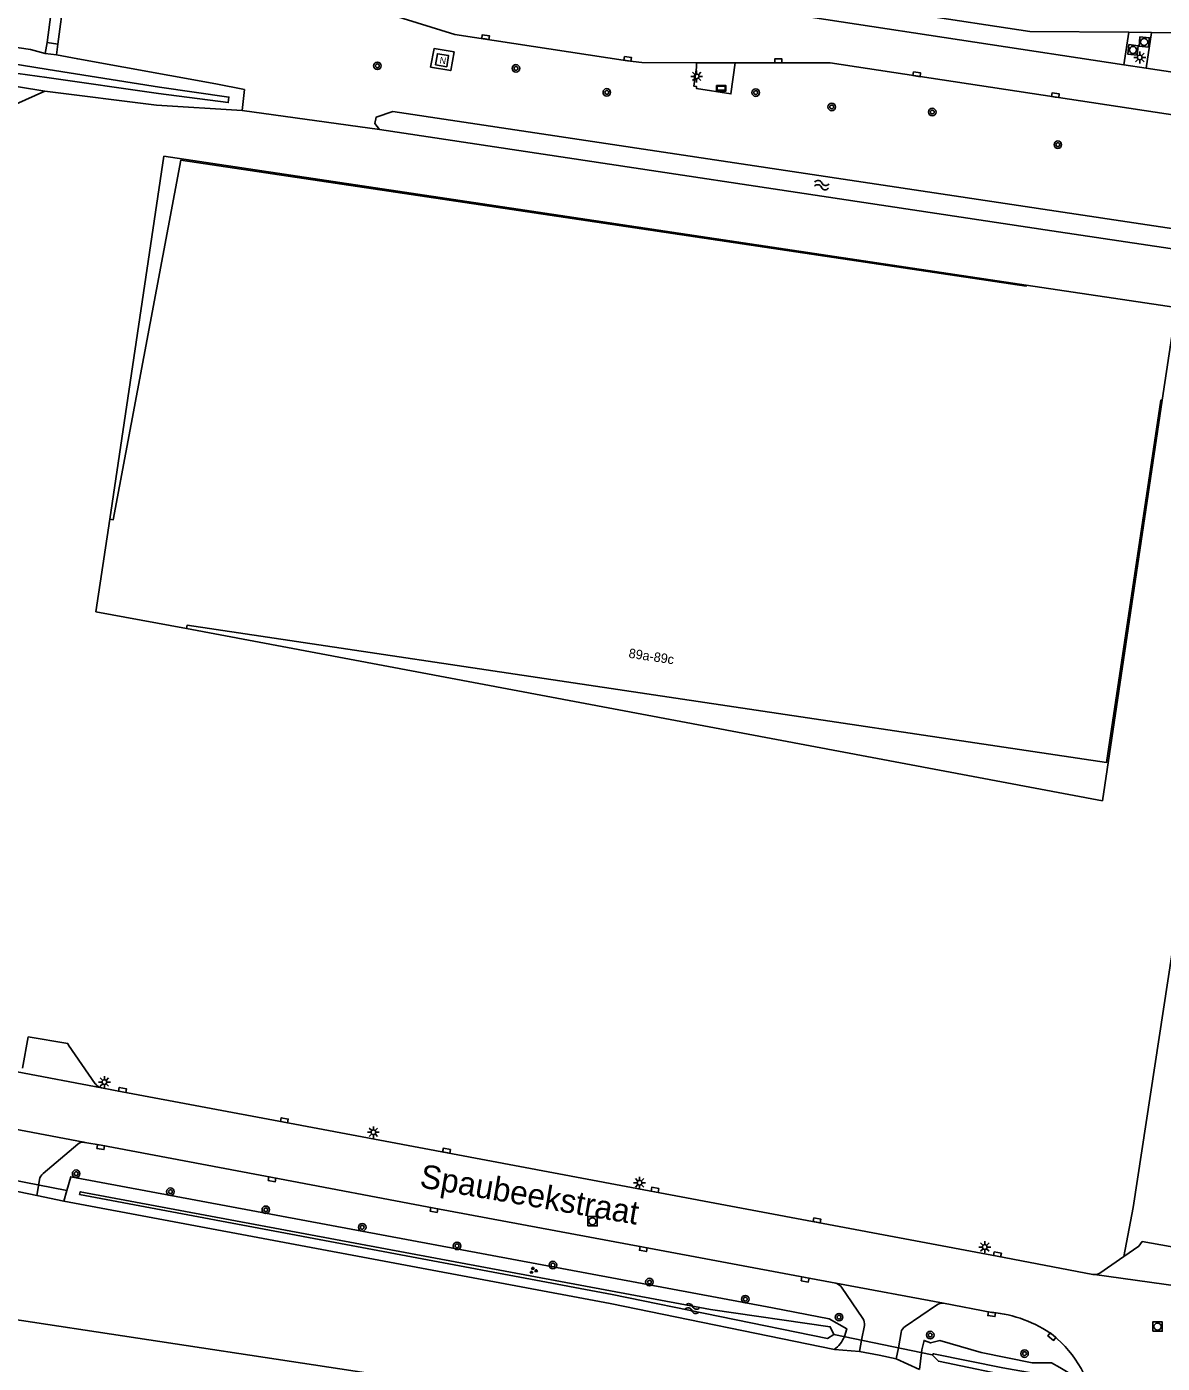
# Model space of a CAD drawing. Extents: x 124000 to 128010, y 398999 to 403000.
# Drawn here: x 126299.8 to 126420.2, y 399230.5 to 399372.3 of the extents above; entities that cross this region are included whole.
import ezdxf

# ---------------------------------------------------------------- set-up
doc = ezdxf.new("R2010")
doc.units = 0
for name, color, linetype in [('gg-anno-huisnummerreeks BGT', 7, 'Continuous'), ('gg-anno-openbare ruimte label', 7, 'Continuous'), ('gg-bbg-hoofdgebouw', 7, 'Continuous'), ('gg-bbg-onder overbouw', 7, 'Continuous'), ('gg-bbg-pand overbouw', 7, 'Continuous'), ('gg-knt-BGT kruinlijn', 7, 'Continuous'), ('gg-knt-bronhoudergrens', 7, 'Continuous'), ('gg-knt-verharding', 7, 'Continuous'), ('gg-kntw-bovenkant insteek waterloop', 7, 'Continuous'), ('gg-kntw-waterlijn', 7, 'Continuous'), ('gg-kwrk-duiker nz buis', 7, 'Continuous'), ('gg-kwrk-duiker nz vlak', 7, 'Continuous'), ('gg-kwrk-uitstroombak niveau min 01', 7, 'Continuous'), ('gt-grn-groengrens', 7, 'Continuous'), ('gt-grn-vlakafsluiter', 7, 'Continuous'), ('gt-grn-weggrens', 7, 'Continuous'), ('gt-symb-boom', 7, 'Continuous'), ('gt-symb-groenvak', 7, 'Continuous'), ('gt-symb-informatiebord', 7, 'Continuous'), ('gt-symb-kolk', 7, 'Continuous'), ('gt-symb-kolk center center', 7, 'Continuous'), ('gt-symb-lichtmast', 7, 'Continuous'), ('gt-symb-nortonput', 7, 'Continuous'), ('gt-symb-rioolschacht', 7, 'Continuous'), ('gt-symb-watersymbool', 7, 'Continuous')]:
    doc.layers.add(name, color=color, linetype=linetype)

# ---------------------------------------------------------------- blocks, each defined once
blk = doc.blocks.new('gt0-KOLK')
at = {"layer": 'gt-symb-kolk'}
blk.add_lwpolyline([(0, 0), (0.38, 0), (0.38, 0.4), (-0.38, 0.4), (-0.38, 0), (0, 0)], dxfattribs=at)
blk = doc.blocks.new('gt0-RS')
at = {"layer": 'gt-symb-rioolschacht'}
blk.add_lwpolyline([(-0.5, -0.5), (0.5, -0.5), (0.5, 0.5), (-0.5, 0.5)], close=True, dxfattribs=at)
blk.add_circle((0, 0), 0.375, dxfattribs=at)
blk = doc.blocks.new('gt0-LMAST')
at = {"layer": 'gt-symb-lichtmast'}
for p, q in [((-0.18, 0.17), (-0.45, 0.44)), ((-0.01, 0.25), (-0.01, 0.62)), ((0.17, 0.17), (0.44, 0.44)), ((-0.26, 0), (-0.63, 0)), ((-0.18, -0.18), (-0.45, -0.45)), ((-0.01, -0.25), (-0.01, -0.63)), ((0.44, -0.45), (0.17, -0.18)), ((0.24, 0), (0.62, 0))]:
    blk.add_line(p, q, dxfattribs=at)
blk.add_circle((-0.01, 0), 0.25, dxfattribs=at)
blk = doc.blocks.new('gt0-BOOM')
at = {"layer": 'gt-symb-boom'}
for radius in [0.4, 0.2]:
    blk.add_circle((0, 0), radius, dxfattribs=at)
blk = doc.blocks.new('gt0-NPUT')
at = {"layer": 'gt-symb-nortonput'}
blk.add_lwpolyline([(-0.57, -0.61), (-0.57, 0.59), (0.63, 0.59), (0.63, -0.61)], close=True, dxfattribs=at)
blk.add_text('N', height=0.7, dxfattribs=at).set_placement((-0.22, -0.38))
blk = doc.blocks.new('gt0-KOLKCC')
at = {"layer": 'gt-symb-kolk center center'}
blk.add_lwpolyline([(-0.38, 0.2), (0.37, 0.2), (0.37, -0.2), (-0.38, -0.2)], close=True, dxfattribs=at)
blk = doc.blocks.new('gt0-WA')
at = {"layer": 'gt-symb-watersymbool'}
for centre, start, end in [((-0.32, 0.02), 28.0725, 151.9275), ((0.43, 0.42), 208.0725, 331.9275), ((-0.32, -0.43), 28.0725, 151.9275), ((0.43, -0.03), 208.0725, 331.9275)]:
    blk.add_arc(centre, 0.425, start, end, dxfattribs=at)
blk = doc.blocks.new('gt0-IBORD')
at = {"layer": 'gt-symb-informatiebord'}
blk.add_lwpolyline([(-0.5, 0.29), (-0.5, -0.29), (0.5, -0.29), (0.5, 0.29), (-0.5, 0.29)], dxfattribs=at)
blk.add_lwpolyline([(-0.42, -0.21), (0.42, -0.21), (0.42, 0.21), (-0.42, 0.21)], close=True, dxfattribs=at)
blk = doc.blocks.new('gt0-GRVAK')
at = {"layer": 'gt-symb-groenvak'}
for p, q in [((-0.11, 0.19), (-0.23, 0.24)), ((-0.18, 0.15), (0.09, 0.15)), ((-0.09, 0.21), (-0.16, 0.32)), ((-0.05, 0.21), (-0.05, 0.39)), ((0, 0.21), (0.06, 0.32)), ((0.01, 0.19), (0.13, 0.24)), ((0.26, -0.05), (0.2, 0.06)), ((0.3, -0.05), (0.3, 0.13)), ((0.35, -0.05), (0.41, 0.06)), ((-0.25, -0.23), (-0.36, -0.18)), ((-0.32, -0.26), (-0.05, -0.26)), ((-0.23, -0.21), (-0.29, -0.1)), ((-0.18, -0.2), (-0.18, -0.02)), ((-0.14, -0.21), (-0.07, -0.1)), ((-0.12, -0.23), (0, -0.18)), ((0.24, -0.07), (0.12, -0.02)), ((0.17, -0.11), (0.44, -0.11)), ((0.37, -0.07), (0.49, -0.02))]:
    blk.add_line(p, q, dxfattribs=at)

msp = doc.modelspace()

# ---------------------------------------------------------------- linework, layer by layer
at = {"layer": 'gg-bbg-hoofdgebouw'}
for points in [[(126405.74, 399344.87), (126421.65, 399342.51), (126420.16, 399332.66)], [(126308.59, 399320.04), (126307.09, 399310.23), (126316.7, 399308.46)], [(126358.04, 399196.48), (126291.96, 399206.47), (126296.37, 399235.46), (126377.9, 399223.09), (126377.74, 399221.98)]]:
    msp.add_lwpolyline(points, dxfattribs=at)
at = {"layer": 'gg-bbg-onder overbouw'}
for points in [[(126405.74, 399344.87), (126405.73, 399344.75), (126316.1, 399358.12), (126308.94, 399319.99), (126308.59, 399320.04)], [(126420.16, 399332.66), (126420.03, 399332.68), (126414.27, 399294.24), (126316.76, 399308.8), (126316.7, 399308.46)]]:
    msp.add_lwpolyline(points, dxfattribs=at)
at = {"layer": 'gg-bbg-pand overbouw'}
for points in [[(126308.59, 399320.04), (126314.31, 399358.54), (126405.74, 399344.87)], [(126316.7, 399308.46), (126413.82, 399290.18), (126420.16, 399332.66)]]:
    msp.add_lwpolyline(points, dxfattribs=at)
at = {"layer": 'gg-knt-BGT kruinlijn'}
msp.add_lwpolyline([(126282.01, 399264.35), (126282.41, 399268.16), (126284.43, 399274.47), (126284.37, 399287.63), (126287.48, 399303.65), (126289.84, 399317.67), (126290.4, 399333.74), (126290.47, 399347.82), (126290.68, 399360.52), (126301.67, 399365.44)], dxfattribs=at)
at = {"layer": 'gg-knt-bronhoudergrens'}
msp.add_line((126417.09, 399247.02), (126416.09, 399241.84), dxfattribs=at)
at = {"layer": 'gg-knt-verharding'}
for p, q in [((126334.29, 399382.71), (126406.14, 399371.78)), ((126416.1, 399368.25), (126334, 399380.75)), ((126333.18, 399375.19), (126345.16, 399371.47)), ((126416.62, 399371.69), (126406.14, 399371.78)), ((126416.62, 399371.69), (126416.1, 399368.25)), ((126419.02, 399371.68), (126416.62, 399371.69)), ((126419.02, 399371.68), (126418.45, 399367.89)), ((126424.35, 399371.61), (126419.02, 399371.68)), ((126370.78, 399368.46), (126364.98, 399368.47)), ((126374.87, 399368.46), (126370.78, 399368.46)), ((126374.87, 399368.46), (126384.94, 399368.44)), ((126384.94, 399368.44), (126434.24, 399360.98)), ((126418.45, 399367.89), (126416.1, 399368.25)), ((126440.51, 399364.53), (126418.45, 399367.89)), ((126299.3, 399261.81), (126299.9, 399265.14)), ((126301.5, 399250.64), (126305.18, 399253.75)), ((126300.83, 399248.29), (126301.12, 399249.98)), ((126413.55, 399240.08), (126416.09, 399241.84)), ((126386.16, 399238.58), (126388.41, 399235.26)), ((126392.92, 399234.42), (126396.23, 399236.68)), ((126402.11, 399235.91), (126396.97, 399236.89)), ((126388.58, 399234.51), (126388.28, 399232.96)), ((126392.19, 399232.14), (126392.49, 399233.77)), ((126388.28, 399232.96), (126388.05, 399231.75)), ((126391.97, 399230.98), (126392.19, 399232.14))]:
    msp.add_line(p, q, dxfattribs=at)
for points in [[(126345.16, 399371.47), (126363.48, 399368.68), (126364.98, 399368.47)], [(126345.08, 399369.6), (126342.95, 399369.97), (126342.59, 399368), (126344.72, 399367.63), (126345.08, 399369.6)], [(126374.87, 399368.46), (126374.43, 399365.16), (126370.77, 399365.73), (126370.79, 399365.94), (126370.5, 399365.99), (126370.8, 399367.95), (126370.77, 399367.93), (126370.78, 399368.46)], [(126304.11, 399264.42), (126304.19, 399264.26), (126307.03, 399260.15)], [(126307.68, 399259.74), (126309.88, 399259.31), (126327.05, 399256.08), (126366.34, 399248.71), (126402.66, 399241.86), (126412.8, 399239.94), (126412.98, 399239.91)], [(126305.8, 399253.95), (126305.92, 399253.93), (126307.64, 399253.63), (126325.82, 399250.22), (126342.98, 399246.97), (126365.17, 399242.82), (126382.34, 399239.59), (126385.55, 399239)], [(126416.09, 399241.84), (126417.67, 399242.93), (126417.88, 399243.16), (126418.03, 399243.42)]]:
    msp.add_lwpolyline(points, dxfattribs=at)
for centre, radius, start, end in [((126307.88, 399260.77), 1.05, 216.5457, 259.2691), ((126305.71, 399253.17), 0.786, 83.8173, 132.6063), ((126302.2, 399249.8), 1.1, 130.0031, 170.1098), ((126385.36, 399238.08), 0.932, 31.8482, 78.6244), ((126413.02, 399240.85), 0.943, 267.5659, 304.5094), ((126396.99, 399235.38), 1.51, 90.5074, 120.2878), ((126400.81, 399222.54), 13.44, 54.5774, 84.4384), ((126387.62, 399234.68), 0.98, 349.9265, 36.0851), ((126393.4, 399233.63), 0.926, 121.749, 170.9121), ((126400.22, 399223.49), 13.05, 9.3843, 50.027)]:
    msp.add_arc(centre, radius, start, end, dxfattribs=at)
at = {"layer": 'gg-kntw-bovenkant insteek waterloop'}
for p, q in [((126337.18, 399361.38), (126408.45, 399350.63)), ((126408.45, 399350.63), (126424.33, 399348.25)), ((126304, 399248.82), (126303.68, 399247.7)), ((126394.63, 399231.63), (126394.42, 399229.84))]:
    msp.add_line(p, q, dxfattribs=at)
for points in [[(126285.49, 399372.11), (126288.18, 399371.85), (126297.99, 399370.2), (126300.15, 399369.86), (126301.73, 399369.44)], [(126302.92, 399369.29), (126305.18, 399368.86), (126319.81, 399366.21), (126322.85, 399365.61), (126322.61, 399363.38)], [(126282.01, 399264.35), (126281.66, 399266.04), (126279.78, 399267.22), (126274.02, 399268.1), (126270.43, 399268.57), (126268.31, 399269.02), (126267.48, 399269.48), (126267.48, 399270.33), (126268.18, 399274.4), (126273.24, 399305.24), (126275.14, 399320.5), (126277.41, 399335.27), (126279.69, 399349.82), (126281.81, 399364.26), (126282.22, 399366.15), (126285, 399367.91), (126286.79, 399367.74), (126290.27, 399367.33), (126301.67, 399365.44)], [(126301.67, 399365.44), (126313.53, 399363.95), (126322.61, 399363.38)], [(126424.33, 399348.25), (126425.82, 399348.69), (126425.94, 399349.28), (126424.7, 399350.35), (126338.6, 399363.28), (126336.8, 399362.68), (126336.67, 399362), (126337.18, 399361.38)], [(126423.02, 399283.77), (126421.22, 399274.09), (126417.09, 399247.02)], [(126384.84, 399235.22), (126378.84, 399236.39), (126304.43, 399250.3), (126304, 399248.82)], [(126303.68, 399247.7), (126361.64, 399236.84), (126385.4, 399231.96)], [(126384.84, 399235.22), (126386.74, 399234.15), (126386.47, 399233.34)], [(126405.47, 399227.88), (126410.25, 399226.91), (126411.2, 399227.36), (126411.02, 399229.04), (126409.3, 399230.06), (126408.43, 399230.56), (126406.36, 399230.56), (126400.98, 399231.65), (126396.57, 399232.92), (126395.61, 399232.67), (126394.91, 399232.94), (126394.67, 399231.94), (126394.63, 399231.63)]]:
    msp.add_lwpolyline(points, dxfattribs=at)
msp.add_arc((126383.47, 399234.57), 3.24, 306.4535, 337.6929, dxfattribs=at)
at = {"layer": 'gg-kntw-waterlijn'}
msp.add_line((126385.36, 399233.57), (126384.69, 399233.13), dxfattribs=at)
for points in [[(126290.58, 399368.46), (126301.9, 399366.89), (126313.74, 399365.19), (126321.13, 399364.24), (126321.2, 399364.82), (126313.83, 399365.87), (126302.03, 399367.73), (126290.46, 399369.62)], [(126372.25, 399236.2), (126305.43, 399248.7), (126305.34, 399248.41)], [(126305.34, 399248.41), (126361.83, 399237.82), (126384.69, 399233.13)], [(126385.36, 399233.57), (126384.97, 399234.38), (126372.25, 399236.2)], [(126395.79, 399231.39), (126396.43, 399230.72), (126405.25, 399228.91), (126409.67, 399228.13), (126409.76, 399228.69), (126407.09, 399229.36), (126403.27, 399230.04), (126395.92, 399231.52), (126395.79, 399231.39)]]:
    msp.add_lwpolyline(points, dxfattribs=at)
at = {"layer": 'gg-kwrk-duiker nz buis'}
for p, q in [((126304, 399248.82), (126294.88, 399250.6)), ((126385.36, 399233.57), (126395.79, 399231.39))]:
    msp.add_line(p, q, dxfattribs=at)
at = {"layer": 'gg-kwrk-duiker nz vlak'}
for p, q in [((126301.93, 399370.61), (126306.44, 399405.05)), ((126307.55, 399404.85), (126303.07, 399370.42))]:
    msp.add_line(p, q, dxfattribs=at)
at = {"layer": 'gg-kwrk-uitstroombak niveau min 01'}
for p, q in [((126301.73, 399369.44), (126301.93, 399370.61)), ((126301.93, 399370.61), (126303.07, 399370.42)), ((126301.73, 399369.44), (126302.92, 399369.29)), ((126302.92, 399369.29), (126303.07, 399370.42))]:
    msp.add_line(p, q, dxfattribs=at)
at = {"layer": 'gt-grn-groengrens'}
for p, q in [((126300.83, 399248.29), (126303.68, 399247.7)), ((126388.05, 399231.75), (126385.4, 399231.96)), ((126391.97, 399230.98), (126394.42, 399229.84))]:
    msp.add_line(p, q, dxfattribs=at)
at = {"layer": 'gt-grn-vlakafsluiter'}
for p, q in [((126322.61, 399363.38), (126337.18, 399361.38)), ((126299.9, 399265.14), (126304.11, 399264.42)), ((126296.89, 399249.11), (126300.83, 399248.29))]:
    msp.add_line(p, q, dxfattribs=at)
for points in [[(126418.03, 399243.42), (126422, 399242.71), (126425.28, 399242.09)], [(126388.05, 399231.75), (126390.15, 399231.36), (126391.97, 399230.98)]]:
    msp.add_lwpolyline(points, dxfattribs=at)
at = {"layer": 'gt-grn-weggrens'}
for p, q in [((126307.68, 399259.74), (126298.75, 399261.43)), ((126297.61, 399255.5), (126305.8, 399253.95)), ((126385.55, 399239), (126396.97, 399236.89)), ((126412.98, 399239.91), (126427.93, 399237.86))]:
    msp.add_line(p, q, dxfattribs=at)

# ---------------------------------------------------------------- block references
at = {"layer": 'gt-symb-boom'}
for p in [(126336.94, 399368.13), (126351.64, 399367.86), (126361.27, 399365.32), (126377.06, 399365.29), (126385.12, 399363.77), (126395.79, 399363.23), (126409.1, 399359.77), (126305, 399250.62), (126315, 399248.71), (126325.11, 399246.79), (126335.34, 399244.93), (126345.39, 399242.96), (126355.56, 399240.93), (126365.79, 399239.12), (126375.96, 399237.31), (126385.9, 399235.4), (126395.57, 399233.5), (126405.57, 399231.53)]:
    msp.add_blockref('gt0-BOOM', p, dxfattribs=at)
at = {"layer": 'gt-symb-groenvak'}
msp.add_blockref('gt0-GRVAK', (126353.47, 399240.35), dxfattribs=at)
at = {"layer": 'gt-symb-informatiebord'}
msp.add_blockref('gt0-IBORD', (126373.4, 399365.75), dxfattribs=at)
at = {"layer": 'gt-symb-kolk'}
for p, rotation in [((126348.38, 399370.98), -8.746162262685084), ((126379.46, 399368.46), -0.057295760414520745), ((126394.11, 399367.04), -8.62422873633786), ((126408.82, 399364.82), -8.567589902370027), ((126309.88, 399259.31), -10.665759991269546), ((126327.05, 399256.08), -10.624612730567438), ((126307.64, 399253.63), 170.33469030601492), ((126344.24, 399252.85), -10.616680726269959), ((126325.82, 399250.22), 169.36745567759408), ((126366.34, 399248.71), -10.706907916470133), ((126342.98, 399246.97), 169.26137628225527), ((126383.53, 399245.46), -10.656336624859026), ((126365.17, 399242.82), 169.4165338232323), ((126402.66, 399241.86), -10.755985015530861), ((126382.34, 399239.59), 169.33424000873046), ((126402.11, 399235.91), 170.9808040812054), ((126408.6, 399233.49), 141.95019437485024)]:
    msp.add_blockref('gt0-KOLK', p, dxfattribs=dict(at, rotation=rotation))
at = {"layer": 'gt-symb-kolk center center', "rotation": -7.4091840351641}
msp.add_blockref('gt0-KOLKCC', (126363.49, 399368.88), dxfattribs=at)
at = {"layer": 'gt-symb-lichtmast'}
for p in [(126417.8, 399369.02), (126370.81, 399367.01), (126308.01, 399260.34), (126336.53, 399255.02), (126364.75, 399249.65), (126401.36, 399242.84)]:
    msp.add_blockref('gt0-LMAST', p, dxfattribs=at)
at = {"layer": 'gt-symb-nortonput', "rotation": -9.094804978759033}
msp.add_blockref('gt0-NPUT', (126343.78, 399368.74), dxfattribs=at)
at = {"layer": 'gt-symb-rioolschacht'}
for p, rotation in [((126418.25, 399370.66), -95.16330681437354), ((126417.07, 399369.82), 172.81812146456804)]:
    msp.add_blockref('gt0-RS', p, dxfattribs=dict(at, rotation=rotation))
for p in [(126359.75, 399245.57), (126419.67, 399234.4)]:
    msp.add_blockref('gt0-RS', p, dxfattribs=at)
at = {"layer": 'gt-symb-watersymbool'}
for p, rotation in [((126384, 399355.49), -7.409184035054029), ((126370.28, 399236.33), -10.781616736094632)]:
    msp.add_blockref('gt0-WA', p, dxfattribs=dict(at, rotation=rotation))

# ---------------------------------------------------------------- texts
at = {"layer": 'gg-anno-huisnummerreeks BGT'}
msp.add_text('89a-89c', height=1, rotation=351.5, dxfattribs=at).set_placement((126363.54, 399305.36))
at = {"layer": 'gg-anno-openbare ruimte label'}
msp.add_text('Spaubeekstraat', height=2.5, rotation=350.2, dxfattribs=at).set_placement((126341.34, 399249.19))

doc.saveas('drawing.dxf')
